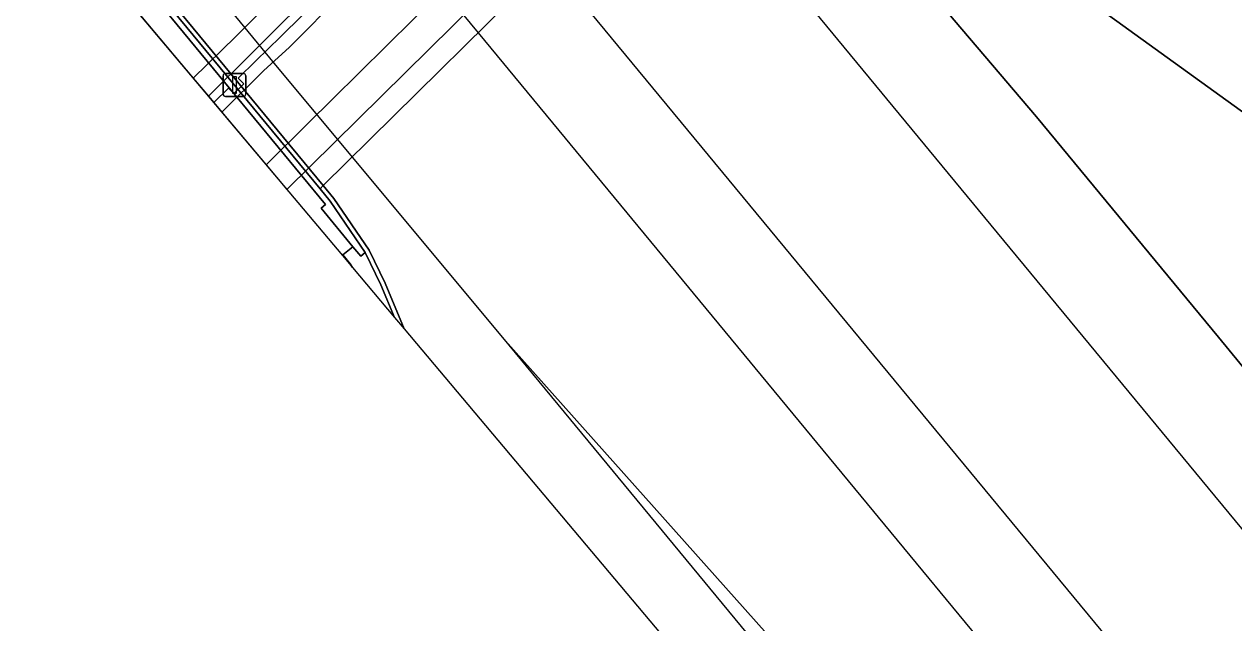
# Model space of a CAD drawing. Extents: x 158132 to 159664, y 385256 to 387218.
# Drawn here: x 158132 to 158185, y 386617.8 to 386644 of the extents above; entities that cross this region are included whole.
import ezdxf

# ---------------------------------------------------------------- set-up
doc = ezdxf.new("R2010")
doc.units = 0
for name, color, linetype in [('IMGEO_Berm_gesloten', 7, 'Continuous'), ('IMGEO_Berm_open', 7, 'Continuous'), ('IMGEO_Dek', 7, 'Continuous'), ('IMGEO_Fietspad_gesloten', 7, 'Continuous'), ('IMGEO_Groenvoorziening', 7, 'Continuous'), ('IMGEO_Hek', 7, 'Continuous'), ('IMGEO_Lichtmast', 7, 'Continuous'), ('IMGEO_Muur', 7, 'Continuous'), ('IMGEO_Rijbaan_regionaal_gesloten', 7, 'Continuous'), ('IMGEO_Spoor', 7, 'Continuous'), ('IMGEO_Spoorbaan_halfverhard', 7, 'Continuous'), ('IMGEO_Terreindeel_gesloten', 7, 'Continuous'), ('IMGEO_Terreindeel_halfverhard', 7, 'Continuous'), ('IMGEO_Voetpad_open', 7, 'Continuous')]:
    doc.layers.add(name, color=color, linetype=linetype)

msp = doc.modelspace()

# ---------------------------------------------------------------- linework, layer by layer
at = {"layer": 'IMGEO_Berm_gesloten'}
msp.add_lwpolyline([(158142.343, 386644.53), (158141.272, 386643.471), (158139.413, 386641.633), (158140.073, 386640.849), (158141.922, 386642.682), (158142.991, 386643.742), (158147.732, 386648.442)], dxfattribs=at)
at = {"layer": 'IMGEO_Berm_open'}
msp.add_lwpolyline([(158146.157, 386646.34), (158143.229, 386643.454), (158142.157, 386642.397), (158141.385, 386641.636), (158141.623, 386641.393), (158141.194, 386640.972), (158140.952, 386641.208), (158140.31, 386640.568), (158140.661, 386640.15), (158142.503, 386641.976), (158143.614, 386642.986), (158148.316, 386647.736)], dxfattribs=at)
at = {"layer": 'IMGEO_Dek'}
msp.add_lwpolyline([(158132.002, 386650.439), (158145.945, 386633.874), (158145.968, 386633.893), (158146.409, 386634.257), (158146.751, 386633.844), (158146.944, 386634.003), (158145.413, 386636.25), (158144.967, 386636.79), (158145.109, 386636.931), (158156.395, 386648.079)], dxfattribs=at)
at = {"layer": 'IMGEO_Fietspad_gesloten'}
for points in [[(158272.591, 386770.728), (158261.562, 386759.791), (158260.867, 386759.105), (158260.363, 386758.609), (158260.297, 386758.543), (158259.858, 386758.11), (158254.319, 386752.645), (158251.645, 386750), (158243.908, 386742.347), (158164.78, 386664.076), (158161.215, 386660.519), (158160.944, 386660.251), (158157.624, 386656.961), (158156.555, 386655.901), (158152.205, 386651.59), (158151.135, 386650.53), (158149.386, 386648.797), (158148.316, 386647.736), (158143.614, 386642.986), (158142.503, 386641.976), (158140.661, 386640.15), (158142.605, 386637.841)], [(158142.605, 386637.841), (158144.437, 386639.655), (158145.506, 386640.715), (158150.244, 386645.408), (158151.314, 386646.468), (158153.061, 386648.198), (158154.131, 386649.258), (158158.482, 386653.567), (158159.552, 386654.627), (158162.872, 386657.916), (158163.148, 386658.189), (158166.929, 386661.928), (158177.831, 386672.791), (158195.641, 386690.413), (158213.448, 386707.994), (158229.826, 386724.184), (158245.865, 386740.019), (158255.974, 386750), (158273.421, 386767.226)]]:
    msp.add_lwpolyline(points, dxfattribs=at)
at = {"layer": 'IMGEO_Groenvoorziening'}
msp.add_lwpolyline([(158186.709, 386639.209), (158205.017, 386663.809), (158212.422, 386675.972), (158232.664, 386699.812), (158250.22, 386728.916), (158264.068, 386743.699), (158272.382, 386764.636), (158267.376, 386756.957), (158260.92, 386750), (158248.619, 386736.744), (158226.591, 386713.004), (158170.388, 386651.007)], close=True, dxfattribs=at)
msp.add_lwpolyline([(158186.709, 386639.209), (158170.388, 386651.007), (158170.311, 386650.944), (158170.118, 386650.784), (158165.311, 386656.607), (158165.041, 386656.62), (158164.648, 386656.232), (158165.14, 386655.636), (158164.87, 386655.413), (158164.398, 386655.985), (158163.38, 386654.98), (158165.749, 386652.11), (158168.223, 386649.396), (158171.502, 386645.668), (158176.371, 386639.948), (158184.341, 386630.288), (158189.085, 386624.503)], dxfattribs=at)
at = {"layer": 'IMGEO_Hek'}
msp.add_lwpolyline([(158194.74, 386629.32), (158193.653, 386628.42), (158192.672, 386627.629), (158191.835, 386626.9), (158189.892, 386625.207), (158189.085, 386624.503), (158184.341, 386630.288), (158176.371, 386639.948), (158171.502, 386645.668), (158168.223, 386649.396), (158165.776, 386652.151)], dxfattribs=at)
at = {"layer": 'IMGEO_Lichtmast'}
for p, q in [((158140.721, 386640.943), (158140.721, 386641.743)), ((158140.721, 386641.743), (158140.721, 386640.943)), ((158140.821, 386641.843), (158141.611, 386641.843)), ((158141.611, 386641.843), (158140.821, 386641.843)), ((158141.711, 386641.743), (158141.711, 386640.943)), ((158141.711, 386640.943), (158141.711, 386641.743)), ((158141.611, 386640.843), (158140.821, 386640.843)), ((158140.821, 386640.843), (158141.611, 386640.843))]:
    msp.add_line(p, q, dxfattribs=at)
msp.add_lwpolyline([(158141.141, 386641.718), (158141.291, 386641.718), (158141.291, 386640.968), (158141.141, 386640.968), (158141.141, 386641.718)], dxfattribs=at)
for centre, start, end in [((158140.821, 386641.743), 90, 180), ((158140.821, 386641.743), 90, 180), ((158141.611, 386641.743), 0, 90), ((158141.611, 386641.743), 360, 90), ((158140.821, 386640.943), 180, 270), ((158140.821, 386640.943), 180, 270), ((158141.611, 386640.943), 270, 0), ((158141.611, 386640.943), 270, 0)]:
    msp.add_arc(centre, 0.1, start, end, dxfattribs=at)
at = {"layer": 'IMGEO_Muur'}
msp.add_lwpolyline([(158132.937, 386651.361), (158132.758, 386651.185), (158145.213, 386636.099), (158145.02, 386635.94), (158146.409, 386634.257), (158146.751, 386633.844), (158146.944, 386634.003), (158145.413, 386636.25), (158144.967, 386636.79)], close=True, dxfattribs=at)
msp.add_lwpolyline([(158147.732, 386648.442), (158142.991, 386643.742), (158141.922, 386642.682), (158140.073, 386640.849), (158140.31, 386640.568), (158140.952, 386641.208), (158141.194, 386640.972), (158141.623, 386641.393), (158141.385, 386641.636), (158142.157, 386642.397), (158143.229, 386643.454), (158146.157, 386646.34)], dxfattribs=at)
at = {"layer": 'IMGEO_Rijbaan_regionaal_gesloten'}
for points in [[(158346.495, 386841.217), (158346.652, 386841.355), (158358.064, 386852.621), (158358.97, 386853.584), (158356.589, 386856.236), (158340.238, 386840.168), (158321.676, 386822.629), (158314.244, 386815.736), (158294.951, 386798.316), (158279.955, 386784.775), (158256.904, 386762.898), (158241.824, 386747.948), (158228.64, 386734.94), (158222.931, 386729.307), (158189.476, 386696.3), (158157.589, 386664.888), (158137.101, 386644.381), (158139.413, 386641.633)], [(158139.413, 386641.633), (158141.272, 386643.471), (158142.343, 386644.53), (158147.087, 386649.221), (158148.158, 386650.279), (158149.911, 386652.012), (158150.98, 386653.073), (158155.329, 386657.385), (158156.399, 386658.445), (158159.718, 386661.736), (158159.985, 386662.001), (158161.636, 386663.637), (158163.737, 386665.723), (158174.25, 386676.206), (158192.035, 386693.753), (158209.804, 386711.324), (158226.841, 386728.176), (158242.667, 386743.823), (158248.914, 386750), (158259.078, 386760.052), (158259.554, 386760.522), (158259.571, 386760.539), (158260.165, 386761.127), (158266.109, 386766.913)]]:
    msp.add_lwpolyline(points, dxfattribs=at)
at = {"layer": 'IMGEO_Spoor'}
for points in [[(158139.861, 386658.192), (158151.89, 386643.629)], [(158134.347, 386652.753), (158142.96, 386642.289), (158146.379, 386638.185)], [(158160.436, 386652.072), (158174.642, 386634.865), (158390.875, 386373.266), (158437.141, 386317.092)], [(158155.012, 386646.713), (158230.959, 386554.855), (158315.614, 386452.266)], [(158151.89, 386643.629), (158229.151, 386550.101)], [(158146.379, 386638.185), (158152.966, 386630.28)], [(158152.966, 386630.28), (158184.508, 386594.942)], [(158152.966, 386630.28), (158183.225, 386593.635)]]:
    msp.add_lwpolyline(points, dxfattribs=at)
at = {"layer": 'IMGEO_Spoorbaan_halfverhard'}
msp.add_lwpolyline([(158144.371, 386662.642), (158133.08, 386651.502), (158145.109, 386636.931), (158156.395, 386648.079)], close=True, dxfattribs=at)
for points in [[(158156.395, 386648.079), (158145.109, 386636.931), (158145.573, 386636.37), (158147.118, 386634.104), (158147.82, 386632.665), (158148.655, 386630.654), (158181.96, 386591.083)], [(158189.085, 386624.503), (158184.341, 386630.288), (158176.371, 386639.948), (158171.502, 386645.668)]]:
    msp.add_lwpolyline(points, dxfattribs=at)
at = {"layer": 'IMGEO_Terreindeel_gesloten'}
for points in [[(158132.758, 386651.185), (158132.002, 386650.439), (158145.945, 386633.874), (158145.968, 386633.893), (158146.409, 386634.257), (158145.02, 386635.94), (158145.213, 386636.099)], [(158133.08, 386651.502), (158132.937, 386651.361), (158144.967, 386636.79), (158145.109, 386636.931)], [(158148.227, 386631.161), (158148.655, 386630.654), (158147.82, 386632.665), (158147.118, 386634.104), (158145.573, 386636.37), (158145.109, 386636.931), (158144.967, 386636.79), (158145.413, 386636.25), (158146.944, 386634.003), (158147.637, 386632.583)], [(158145.945, 386633.874), (158146.394, 386633.34), (158146.283, 386633.511), (158145.968, 386633.893)]]:
    msp.add_lwpolyline(points, close=True, dxfattribs=at)
at = {"layer": 'IMGEO_Terreindeel_halfverhard'}
msp.add_lwpolyline([(158148.227, 386631.161), (158147.637, 386632.583), (158146.944, 386634.003), (158146.751, 386633.844), (158146.409, 386634.257), (158145.968, 386633.893), (158146.283, 386633.511), (158146.394, 386633.34)], close=True, dxfattribs=at)
at = {"layer": 'IMGEO_Voetpad_open'}
msp.add_lwpolyline([(158142.605, 386637.841), (158143.514, 386636.761), (158155.97, 386649.065), (158158.22, 386651.288), (158164.009, 386657.006), (158164.094, 386657.091), (158167.716, 386660.977), (158166.929, 386661.928), (158163.148, 386658.189), (158162.872, 386657.916), (158159.552, 386654.627), (158158.482, 386653.567), (158154.131, 386649.258), (158153.061, 386648.198), (158151.314, 386646.468), (158150.244, 386645.408), (158145.506, 386640.715), (158144.437, 386639.655), (158142.605, 386637.841)], dxfattribs=at)

doc.saveas('drawing.dxf')
